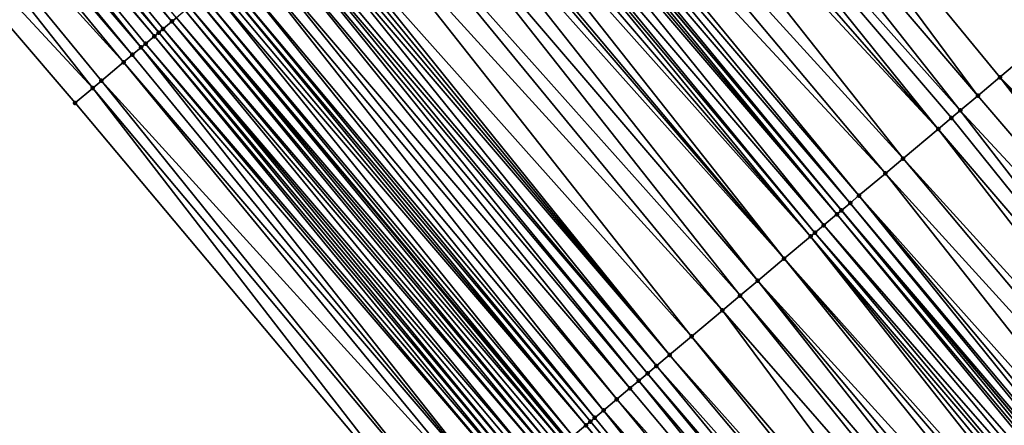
# Model space of a CAD drawing. Header units: feet. Extents: x 2004186 to 2014793, y 836912 to 864902.
# Tile 525 of 974: x 2008946 to 2008981, y 850096 to 850110. Entities that reach past the tile are written whole.
import ezdxf

# ---------------------------------------------------------------- set-up
doc = ezdxf.new("R2010")
doc.units = ezdxf.units.FT
doc.header["$LTSCALE"] = 100
doc.header["$MEASUREMENT"] = 0
for name, color, linetype, lineweight in [('EP_Travel Lane', 5, 'Continuous', 40), ('GPL_Skip Line', 2, 'Continuous', 40), ('Road Shots', 4, 'Continuous', 200), ('Road X-Section', 30, 'Continuous', 13)]:
    doc.layers.add(name, color=color, linetype=linetype, lineweight=lineweight)
doc.layers.add('I-77 SB_MM21-27-Surface-Border', color=7, linetype='Continuous')
doc.layers.add('I-77 SB_MM21-27-Surface-TIN', color=7, linetype='Continuous')

msp = doc.modelspace()

# ---------------------------------------------------------------- linework, layer by layer
at = {"layer": 'EP_Travel Lane'}
msp.add_polyline3d([(2009055.394116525, 849988.2175436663, 426.0955201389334), (2009042.502172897, 850003.5079654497, 426.1328361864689), (2009029.610234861, 850018.7983806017, 426.1765963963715), (2009016.732701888, 850034.1229042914, 426.2270210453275), (2009003.883368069, 850049.4491198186, 426.2751568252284), (2008991.034035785, 850064.7753335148, 426.3241323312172), (2008978.184760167, 850080.101479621, 426.4019151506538), (2008965.335488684, 850095.4276207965, 426.4818734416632), (2008952.486185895, 850110.7537993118, 426.5458036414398), (2008939.636898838, 850126.0799590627, 426.6178290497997), (2008926.787614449, 850141.4061156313, 426.6911892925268), (2008913.926938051, 850156.6868546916, 426.7853692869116), (2008901.035975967, 850171.9780949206, 426.8290963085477), (2008888.145025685, 850187.26932115, 426.8780410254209), (2008875.254159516, 850202.5604476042, 426.9640714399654), (2008862.363224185, 850217.8516560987, 427.0196080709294), (2008849.472338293, 850233.1428059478, 427.0969426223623)], dxfattribs=at)
at = {"layer": 'GPL_Skip Line'}
msp.add_polyline3d([(2009077.895265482, 849981.0102519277, 426.3296685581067), (2009065.008742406, 849996.3052169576, 426.3764487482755), (2009052.122198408, 850011.6002068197, 426.3992057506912), (2009039.235665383, 850026.8951836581, 426.4345751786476), (2009026.353558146, 850042.2046134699, 426.477128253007), (2009013.483429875, 850057.5133065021, 426.5384554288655), (2009000.613270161, 850072.8220369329, 426.5838214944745), (2008987.743123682, 850088.1307516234, 426.6358886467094), (2008974.872983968, 850103.4394582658, 426.6914313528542), (2008962.002895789, 850118.748103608, 426.7731424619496), (2008949.132790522, 850134.0567692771, 426.8462031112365), (2008936.26271348, 850149.3654013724, 426.9336064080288), (2008923.393110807, 850164.6566634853, 427.0131152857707), (2008910.511035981, 850179.955388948, 427.0564485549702), (2008897.629021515, 850195.2540427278, 427.1264199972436), (2008884.746997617, 850210.5527077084, 427.1922301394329), (2008871.865013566, 850225.8513253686, 427.2756201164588)], dxfattribs=at)
at = {"layer": 'I-77 SB_MM21-27-Surface-Border', "color": 3, "linetype": 'ByBlock', "lineweight": -2}
msp.add_polyline3d([(2009054.698256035, 849987.6322359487, 426.0529552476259), (2009040.445848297, 850001.7783267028, 426.0108012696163), (2009027.417886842, 850016.9543355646, 426.0423883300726), (2009013.617809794, 850031.5068246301, 426.0229673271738), (2009000.906048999, 850046.9485710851, 426.0829759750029), (2008987.275385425, 850061.6185548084, 426.085651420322), (2008974.257409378, 850076.8029450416, 426.1701135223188), (2008961.086233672, 850091.8587667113, 426.2200636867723), (2008948.221374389, 850107.1718241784, 426.2969322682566), (2008935.203297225, 850122.3563347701, 426.3300347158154), (2008922.644741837, 850137.926642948, 426.4276170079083), (2008909.942479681, 850153.3329758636, 426.5293351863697), (2008897.51947258, 850169.0180390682, 426.6191178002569), (2008886.0144849, 850185.4759155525, 426.7506446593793), (2008872.520501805, 850200.2593078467, 426.8123515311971), (2008860.250463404, 850216.0732142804, 426.8938683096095), (2008846.603442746, 850230.7278451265, 426.9334760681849)], dxfattribs=at)
at = {"layer": 'I-77 SB_MM21-27-Surface-TIN', "color": 128, "linetype": 'ByBlock', "lineweight": -2}
for points in [[(2008938.572612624, 850125.1861252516, 426.543150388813), (2008938.113139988, 850124.8002691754, 426.5036411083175), (2008951.131183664, 850109.6157984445, 426.453507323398)], [(2008938.878932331, 850125.4433571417, 426.5718381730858), (2008938.572612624, 850125.1861252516, 426.543150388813), (2008951.590662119, 850110.0016475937, 426.4959783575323)], [(2008938.572612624, 850125.1861252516, 426.543150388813), (2008951.28433906, 850109.744419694, 426.4655844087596), (2008951.590662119, 850110.0016475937, 426.4959783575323)], [(2008938.572612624, 850125.1861252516, 426.543150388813), (2008951.131183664, 850109.6157984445, 426.453507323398), (2008951.28433906, 850109.744419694, 426.4655844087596)], [(2008938.878932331, 850125.4433571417, 426.5718381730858), (2008951.590662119, 850110.0016475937, 426.4959783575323), (2008951.743820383, 850110.1302654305, 426.5095140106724)], [(2008969.354763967, 850124.9240028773, 426.9179522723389), (2008967.670242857, 850123.5089450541, 426.8808829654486), (2008981.913379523, 850109.3536230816, 426.8510060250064)], [(2008969.354763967, 850124.9240028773, 426.9179522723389), (2008981.913379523, 850109.3536230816, 426.8510060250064), (2008982.832214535, 850110.125466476, 426.8739281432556)], [(2008937.959989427, 850124.67164217, 426.4940246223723), (2008937.500553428, 850124.2857424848, 426.4731550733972), (2008950.51860177, 850109.1012661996, 426.4253940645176)], [(2008938.113139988, 850124.8002691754, 426.5036411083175), (2008937.959989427, 850124.67164217, 426.4940246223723), (2008950.978034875, 850109.487169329, 426.4447925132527)], [(2008937.959989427, 850124.67164217, 426.4940246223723), (2008950.671749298, 850109.229896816, 426.4334674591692), (2008950.978034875, 850109.487169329, 426.4447925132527)], [(2008937.959989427, 850124.67164217, 426.4940246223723), (2008950.51860177, 850109.1012661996, 426.4253940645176), (2008950.671749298, 850109.229896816, 426.4334674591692)], [(2008938.113139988, 850124.8002691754, 426.5036411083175), (2008950.978034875, 850109.487169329, 426.4447925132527), (2008951.131183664, 850109.6157984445, 426.453507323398)], [(2008937.500553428, 850124.2857424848, 426.4731550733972), (2008937.194248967, 850124.0284924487, 426.4522233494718), (2008950.212295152, 850108.8440187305, 426.4033645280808)], [(2008937.500553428, 850124.2857424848, 426.4731550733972), (2008950.212295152, 850108.8440187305, 426.4033645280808), (2008950.51860177, 850109.1012661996, 426.4253940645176)], [(2008937.194248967, 850124.0284924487, 426.4522233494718), (2008936.428507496, 850123.3853439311, 426.4099075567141), (2008949.906000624, 850108.5867568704, 426.3874860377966)], [(2008937.194248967, 850124.0284924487, 426.4522233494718), (2008949.906000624, 850108.5867568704, 426.3874860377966), (2008950.212295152, 850108.8440187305, 426.4033645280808)], [(2008967.670242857, 850123.5089450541, 426.8808829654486), (2008966.59828702, 850122.6084392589, 426.8634710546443), (2008979.616313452, 850107.4239890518, 426.8046187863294)], [(2008967.670242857, 850123.5089450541, 426.8808829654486), (2008980.381993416, 850108.0672107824, 426.8156414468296), (2008981.913379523, 850109.3536230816, 426.8510060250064)], [(2008967.670242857, 850123.5089450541, 426.8808829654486), (2008979.616313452, 850107.4239890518, 426.8046187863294), (2008980.381993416, 850108.0672107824, 426.8156414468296)], [(2008936.428507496, 850123.3853439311, 426.4099075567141), (2008935.203297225, 850122.3563347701, 426.3300347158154), (2008948.83397357, 850107.6863358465, 426.3338405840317)], [(2008936.428507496, 850123.3853439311, 426.4099075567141), (2008949.14026099, 850107.9436061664, 426.3461031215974), (2008949.906000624, 850108.5867568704, 426.3874860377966)], [(2008936.428507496, 850123.3853439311, 426.4099075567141), (2008948.83397357, 850107.6863358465, 426.3338405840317), (2008949.14026099, 850107.9436061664, 426.3461031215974)], [(2008966.59828702, 850122.6084392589, 426.8634710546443), (2008965.679454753, 850121.8365925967, 426.8419437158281), (2008979.00376296, 850106.9094194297, 426.7924828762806)], [(2008966.59828702, 850122.6084392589, 426.8634710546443), (2008979.00376296, 850106.9094194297, 426.7924828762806), (2008979.616313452, 850107.4239890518, 426.8046187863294)], [(2008935.203297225, 850122.3563347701, 426.3300347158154), (2008948.221374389, 850107.1718241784, 426.2969322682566), (2008948.83397357, 850107.6863358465, 426.3338405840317)], [(2008965.679454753, 850121.8365925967, 426.8419437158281), (2008965.066904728, 850121.3220224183, 426.8300442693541), (2008978.238063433, 850106.2662209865, 426.7715066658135)], [(2008965.679454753, 850121.8365925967, 426.8419437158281), (2008978.697481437, 850106.65214209, 426.7832215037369), (2008979.00376296, 850106.9094194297, 426.7924828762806)], [(2008965.679454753, 850121.8365925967, 426.8419437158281), (2008978.238063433, 850106.2662209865, 426.7715066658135), (2008978.697481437, 850106.65214209, 426.7832215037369)], [(2008965.066904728, 850121.3220224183, 426.8300442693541), (2008964.607490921, 850120.9360963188, 426.8204638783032), (2008978.238063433, 850106.2662209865, 426.7715066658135)], [(2008964.607490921, 850120.9360963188, 426.8204638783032), (2008963.535530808, 850120.0355956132, 426.800876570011), (2008977.012957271, 850105.2370879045, 426.7446009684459)], [(2008964.607490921, 850120.9360963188, 426.8204638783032), (2008977.012957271, 850105.2370879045, 426.7446009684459), (2008978.238063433, 850106.2662209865, 426.7715066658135)], [(2008963.535530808, 850120.0355956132, 426.800876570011), (2008962.769859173, 850119.3923639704, 426.7940890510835), (2008976.400413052, 850104.7225108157, 426.7356565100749)], [(2008963.535530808, 850120.0355956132, 426.800876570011), (2008976.400413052, 850104.7225108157, 426.7356565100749), (2008977.012957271, 850105.2370879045, 426.7446009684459)], [(2008962.769859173, 850119.3923639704, 426.7940890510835), (2008962.463586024, 850119.1350766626, 426.7890875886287), (2008975.481587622, 850103.9506560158, 426.717609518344)], [(2008962.769859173, 850119.3923639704, 426.7940890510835), (2008975.481587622, 850103.9506560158, 426.717609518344), (2008976.400413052, 850104.7225108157, 426.7356565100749)], [(2008962.463586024, 850119.1350766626, 426.7890875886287), (2008962.157297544, 850118.8778076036, 426.7762862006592), (2008975.175303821, 850103.6933813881, 426.7071889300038)], [(2008962.463586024, 850119.1350766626, 426.7890875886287), (2008975.175303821, 850103.6933813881, 426.7071889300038), (2008975.481587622, 850103.9506560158, 426.717609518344)], [(2008961.851021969, 850118.6205231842, 426.7700501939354), (2008974.715865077, 850103.3074849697, 426.6849229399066), (2008962.002895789, 850118.748103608, 426.7731424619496)], [(2008962.157297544, 850118.8778076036, 426.7762862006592), (2008962.002895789, 850118.748103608, 426.7731424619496), (2008974.872983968, 850103.4394582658, 426.6914313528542)], [(2008974.869009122, 850103.4361197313, 426.6912241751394), (2008974.872983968, 850103.4394582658, 426.6914313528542), (2008962.002895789, 850118.748103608, 426.7731424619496)], [(2008974.869009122, 850103.4361197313, 426.6912241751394), (2008962.002895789, 850118.748103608, 426.7731424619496), (2008974.715865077, 850103.3074849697, 426.6849229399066)], [(2008962.157297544, 850118.8778076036, 426.7762862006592), (2008974.872983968, 850103.4394582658, 426.6914313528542), (2008975.175303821, 850103.6933813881, 426.7071889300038)], [(2008961.697898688, 850118.4918637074, 426.7743125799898), (2008961.238512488, 850118.1059047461, 426.7787781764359), (2008974.256472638, 850102.9215334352, 426.6862151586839)], [(2008961.851021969, 850118.6205231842, 426.7700501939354), (2008961.697898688, 850118.4918637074, 426.7743125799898), (2008974.715865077, 850103.3074849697, 426.6849229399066)], [(2008961.697898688, 850118.4918637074, 426.7743125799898), (2008974.256472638, 850102.9215334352, 426.6862151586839), (2008974.715865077, 850103.3074849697, 426.6849229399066)], [(2008961.085373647, 850117.9772637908, 426.7751240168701), (2008960.77908172, 850117.719998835, 426.7605687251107), (2008973.797086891, 850102.5355739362, 426.6909116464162)], [(2008961.238512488, 850118.1059047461, 426.7787781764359), (2008961.085373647, 850117.9772637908, 426.7751240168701), (2008973.950219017, 850102.6642228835, 426.6911494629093)], [(2008961.085373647, 850117.9772637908, 426.7751240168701), (2008973.797086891, 850102.5355739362, 426.6909116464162), (2008973.950219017, 850102.6642228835, 426.6911494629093)], [(2008961.238512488, 850118.1059047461, 426.7787781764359), (2008973.950219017, 850102.6642228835, 426.6911494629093), (2008974.256472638, 850102.9215334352, 426.6862151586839)], [(2008960.77908172, 850117.719998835, 426.7605687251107), (2008960.472793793, 850117.4627291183, 426.7480483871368), (2008973.797086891, 850102.5355739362, 426.6909116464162)], [(2008960.472793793, 850117.4627291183, 426.7480483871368), (2008960.013373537, 850117.0768106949, 426.7351870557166), (2008972.878264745, 850101.7637152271, 426.6745354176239)], [(2008960.472793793, 850117.4627291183, 426.7480483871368), (2008972.878264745, 850101.7637152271, 426.6745354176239), (2008973.797086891, 850102.5355739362, 426.6909116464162)], [(2008959.860238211, 850116.9481655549, 426.7333215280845), (2008959.5539614, 850116.6908826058, 426.7264570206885), (2008972.878264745, 850101.7637152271, 426.6745354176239)], [(2008960.013373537, 850117.0768106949, 426.7351870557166), (2008959.860238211, 850116.9481655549, 426.7333215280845), (2008972.878264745, 850101.7637152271, 426.6745354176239)], [(2008959.5539614, 850116.6908826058, 426.7264570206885), (2008958.941397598, 850116.1763288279, 426.7075475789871), (2008971.959423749, 850100.9918789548, 426.6485691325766)], [(2008959.5539614, 850116.6908826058, 426.7264570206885), (2008971.959423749, 850100.9918789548, 426.6485691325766), (2008972.878264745, 850101.7637152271, 426.6745354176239)], [(2008958.941397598, 850116.1763288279, 426.7075475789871), (2008958.022558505, 850115.4044902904, 426.6825475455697), (2008971.346854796, 850100.4773313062, 426.6270411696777)], [(2008958.941397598, 850116.1763288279, 426.7075475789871), (2008971.346854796, 850100.4773313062, 426.6270411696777), (2008971.959423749, 850100.9918789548, 426.6485691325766)], [(2008958.022558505, 850115.4044902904, 426.6825475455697), (2008957.256868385, 850114.7612806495, 426.666355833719), (2008970.734294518, 850099.9627733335, 426.609926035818)], [(2008958.022558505, 850115.4044902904, 426.6825475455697), (2008970.734294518, 850099.9627733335, 426.609926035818), (2008971.346854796, 850100.4773313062, 426.6270411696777)], [(2008957.256868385, 850114.7612806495, 426.666355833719), (2008956.33803288, 850113.9894378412, 426.643181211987), (2008969.662332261, 850099.0622751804, 426.5892500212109)], [(2008957.256868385, 850114.7612806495, 426.666355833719), (2008969.662332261, 850099.0622751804, 426.5892500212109), (2008970.734294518, 850099.9627733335, 426.609926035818)], [(2008956.184889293, 850113.8608025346, 426.637112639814), (2008956.031751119, 850113.7321607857, 426.6337976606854), (2008968.896636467, 850098.4190722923, 426.5701736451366)], [(2008956.33803288, 850113.9894378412, 426.643181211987), (2008956.184889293, 850113.8608025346, 426.637112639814), (2008968.896636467, 850098.4190722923, 426.5701736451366)], [(2008956.33803288, 850113.9894378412, 426.643181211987), (2008968.896636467, 850098.4190722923, 426.5701736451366), (2008969.662332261, 850099.0622751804, 426.5892500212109)], [(2008955.87860706, 850113.6035260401, 426.6274892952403), (2008955.57232532, 850113.3462489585, 426.6181169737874), (2008968.437210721, 850098.0331604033, 426.5545203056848)], [(2008956.031751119, 850113.7321607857, 426.6337976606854), (2008955.87860706, 850113.6035260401, 426.6274892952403), (2008968.896636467, 850098.4190722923, 426.5701736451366)], [(2008955.87860706, 850113.6035260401, 426.6274892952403), (2008968.437210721, 850098.0331604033, 426.5545203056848), (2008968.896636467, 850098.4190722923, 426.5701736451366)], [(2008955.419187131, 850113.2176072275, 426.6147943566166), (2008955.266043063, 850113.0889724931, 426.6084811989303), (2008968.130933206, 850097.7758782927, 426.5472981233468)], [(2008955.57232532, 850113.3462489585, 426.6181169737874), (2008955.419187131, 850113.2176072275, 426.6147943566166), (2008968.437210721, 850098.0331604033, 426.5545203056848)], [(2008955.419187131, 850113.2176072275, 426.6147943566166), (2008968.130933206, 850097.7758782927, 426.5472981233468), (2008968.437210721, 850098.0331604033, 426.5545203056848)], [(2008954.959765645, 850112.8316902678, 426.601307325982), (2008954.500348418, 850112.4457682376, 426.5899875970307), (2008967.518382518, 850097.2613089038, 426.5350625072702)], [(2008955.266043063, 850113.0889724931, 426.6084811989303), (2008954.959765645, 850112.8316902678, 426.601307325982), (2008967.824661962, 850097.518588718, 426.5432662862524)], [(2008954.959765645, 850112.8316902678, 426.601307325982), (2008967.518382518, 850097.2613089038, 426.5350625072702), (2008967.824661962, 850097.518588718, 426.5432662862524)], [(2008955.266043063, 850113.0889724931, 426.6084811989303), (2008967.824661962, 850097.518588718, 426.5432662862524), (2008968.130933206, 850097.7758782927, 426.5472981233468)], [(2008954.194075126, 850112.1884811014, 426.5849129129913), (2008953.734677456, 850111.8025357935, 426.5835425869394), (2008966.599547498, 850096.4894655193, 426.5121362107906)], [(2008954.500348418, 850112.4457682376, 426.5899875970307), (2008954.194075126, 850112.1884811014, 426.5849129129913), (2008967.058958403, 850096.8753950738, 426.5202388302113)], [(2008954.194075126, 850112.1884811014, 426.5849129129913), (2008966.599547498, 850096.4894655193, 426.5121362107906), (2008967.058958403, 850096.8753950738, 426.5202388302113)], [(2008954.500348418, 850112.4457682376, 426.5899875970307), (2008967.058958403, 850096.8753950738, 426.5202388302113), (2008967.518382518, 850097.2613089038, 426.5350625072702)], [(2008953.734677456, 850111.8025357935, 426.5835425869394), (2008953.428408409, 850111.5452436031, 426.5806281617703), (2008966.293278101, 850096.2321737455, 426.5090442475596)], [(2008953.734677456, 850111.8025357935, 426.5835425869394), (2008966.293278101, 850096.2321737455, 426.5090442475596), (2008966.599547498, 850096.4894655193, 426.5121362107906)], [(2008953.428408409, 850111.5452436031, 426.5806281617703), (2008953.275265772, 850111.4166071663, 426.5750426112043), (2008966.140138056, 850096.1035342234, 426.5047778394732)], [(2008953.428408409, 850111.5452436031, 426.5806281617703), (2008966.140138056, 850096.1035342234, 426.5047778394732), (2008966.293278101, 850096.2321737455, 426.5090442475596)], [(2008952.968979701, 850111.1593352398, 426.5634668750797), (2008952.662692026, 850110.9020652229, 426.5510747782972), (2008965.527567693, 850095.5889882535, 426.4825323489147)], [(2008953.122116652, 850111.2879784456, 426.5661590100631), (2008952.968979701, 850111.1593352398, 426.5634668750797), (2008965.986989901, 850095.9749043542, 426.4963855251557)], [(2008952.968979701, 850111.1593352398, 426.5634668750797), (2008965.527567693, 850095.5889882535, 426.4825323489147), (2008965.986989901, 850095.9749043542, 426.4963855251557)], [(2008953.275265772, 850111.4166071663, 426.5750426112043), (2008953.122116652, 850111.2879784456, 426.5661590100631), (2008965.986989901, 850095.9749043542, 426.4963855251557)], [(2008953.275265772, 850111.4166071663, 426.5750426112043), (2008965.986989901, 850095.9749043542, 426.4963855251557), (2008966.140138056, 850096.1035342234, 426.5047778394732)], [(2008952.662692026, 850110.9020652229, 426.5510747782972), (2008952.486185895, 850110.7537993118, 426.5458036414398), (2008965.374434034, 850095.4603411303, 426.4815148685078)], [(2008952.662692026, 850110.9020652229, 426.5510747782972), (2008965.374434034, 850095.4603411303, 426.4815148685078), (2008965.527567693, 850095.5889882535, 426.4825323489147)], [(2008952.203270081, 850110.5161488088, 426.5373547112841), (2008952.050121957, 850110.3875189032, 426.5289774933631), (2008964.915027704, 850095.0744061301, 426.475739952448)], [(2008952.203270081, 850110.5161488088, 426.5373547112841), (2008965.221305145, 850095.3316883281, 426.4829247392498), (2008952.486185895, 850110.7537993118, 426.5458036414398)], [(2008952.203270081, 850110.5161488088, 426.5373547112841), (2008965.068168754, 850095.2030444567, 426.4805173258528), (2008965.221305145, 850095.3316883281, 426.4829247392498)], [(2008952.203270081, 850110.5161488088, 426.5373547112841), (2008964.915027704, 850095.0744061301, 426.475739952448), (2008965.068168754, 850095.2030444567, 426.4805173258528)], [(2008965.221305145, 850095.3316883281, 426.4829247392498), (2008965.335488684, 850095.4276207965, 426.4818734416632), (2008952.486185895, 850110.7537993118, 426.5458036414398)], [(2008965.374434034, 850095.4603411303, 426.4815148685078), (2008952.486185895, 850110.7537993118, 426.5458036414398), (2008965.335488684, 850095.4276207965, 426.4818734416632)], [(2008951.743820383, 850110.1302654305, 426.5095140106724), (2008951.590662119, 850110.0016475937, 426.4959783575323), (2008964.608710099, 850094.8171717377, 426.4481215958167)], [(2008952.050121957, 850110.3875189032, 426.5289774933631), (2008951.743820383, 850110.1302654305, 426.5095140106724), (2008964.761874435, 850094.9457823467, 426.4647463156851)], [(2008951.743820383, 850110.1302654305, 426.5095140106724), (2008964.608710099, 850094.8171717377, 426.4481215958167), (2008964.761874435, 850094.9457823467, 426.4647463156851)], [(2008952.050121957, 850110.3875189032, 426.5289774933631), (2008964.761874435, 850094.9457823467, 426.4647463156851), (2008964.915027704, 850095.0744061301, 426.475739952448)], [(2008951.590662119, 850110.0016475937, 426.4959783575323), (2008951.28433906, 850109.744419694, 426.4655844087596), (2008964.302374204, 850094.5599591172, 426.4111975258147)], [(2008951.590662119, 850110.0016475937, 426.4959783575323), (2008964.302374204, 850094.5599591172, 426.4111975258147), (2008964.608710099, 850094.8171717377, 426.4481215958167)], [(2008950.978034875, 850109.487169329, 426.4447925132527), (2008950.671749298, 850109.229896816, 426.4334674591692), (2008963.689784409, 850094.0454362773, 426.3790656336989)], [(2008951.131183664, 850109.6157984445, 426.453507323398), (2008950.978034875, 850109.487169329, 426.4447925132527), (2008963.842919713, 850094.1740814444, 426.3809192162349)], [(2008950.978034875, 850109.487169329, 426.4447925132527), (2008963.689784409, 850094.0454362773, 426.3790656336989), (2008963.842919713, 850094.1740814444, 426.3809192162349)], [(2008951.28433906, 850109.744419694, 426.4655844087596), (2008951.131183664, 850109.6157984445, 426.453507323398), (2008963.996059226, 850094.3027215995, 426.3849151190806)], [(2008951.131183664, 850109.6157984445, 426.453507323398), (2008963.842919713, 850094.1740814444, 426.3809192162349), (2008963.996059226, 850094.3027215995, 426.3849151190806)], [(2008951.28433906, 850109.744419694, 426.4655844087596), (2008964.149211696, 850094.4313463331, 426.3955025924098), (2008964.302374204, 850094.5599591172, 426.4111975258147)], [(2008951.28433906, 850109.744419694, 426.4655844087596), (2008963.996059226, 850094.3027215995, 426.3849151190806), (2008964.149211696, 850094.4313463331, 426.3955025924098)], [(2008950.51860177, 850109.1012661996, 426.4253940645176), (2008950.212295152, 850108.8440187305, 426.4033645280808), (2008962.924025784, 850093.4023081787, 426.3280221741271)], [(2008950.671749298, 850109.229896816, 426.4334674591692), (2008950.51860177, 850109.1012661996, 426.4253940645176), (2008963.53663628, 850093.9168063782, 426.3706860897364)], [(2008950.51860177, 850109.1012661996, 426.4253940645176), (2008962.924025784, 850093.4023081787, 426.3280221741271), (2008963.53663628, 850093.9168063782, 426.3706860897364)], [(2008950.671749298, 850109.229896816, 426.4334674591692), (2008963.53663628, 850093.9168063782, 426.3706860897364), (2008963.689784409, 850094.0454362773, 426.3790656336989)], [(2008981.913379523, 850109.3536230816, 426.8510060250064), (2008980.381993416, 850108.0672107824, 426.8156414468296), (2008994.471991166, 850093.7832479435, 426.78205904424)], [(2008950.212295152, 850108.8440187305, 426.4033645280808), (2008949.906000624, 850108.5867568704, 426.3874860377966), (2008962.924025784, 850093.4023081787, 426.3280221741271)], [(2008949.906000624, 850108.5867568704, 426.3874860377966), (2008949.14026099, 850107.9436061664, 426.3461031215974), (2008962.61772934, 850093.1450485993, 426.3111695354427)], [(2008949.906000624, 850108.5867568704, 426.3874860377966), (2008962.61772934, 850093.1450485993, 426.3111695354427), (2008962.924025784, 850093.4023081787, 426.3280221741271)], [(2008980.381993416, 850108.0672107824, 426.8156414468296), (2008979.616313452, 850107.4239890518, 426.8046187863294), (2008992.634334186, 850092.2395456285, 426.7428471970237)], [(2008980.381993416, 850108.0672107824, 426.8156414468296), (2008993.400020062, 850092.8827603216, 426.756879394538), (2008994.471991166, 850093.7832479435, 426.78205904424)], [(2008980.381993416, 850108.0672107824, 426.8156414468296), (2008992.634334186, 850092.2395456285, 426.7428471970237), (2008993.400020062, 850092.8827603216, 426.756879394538)], [(2008949.14026099, 850107.9436061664, 426.3461031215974), (2008948.83397357, 850107.6863358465, 426.3338405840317), (2008961.698838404, 850092.3732717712, 426.2597951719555)], [(2008949.14026099, 850107.9436061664, 426.3461031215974), (2008961.698838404, 850092.3732717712, 426.2597951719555), (2008962.61772934, 850093.1450485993, 426.3111695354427)], [(2008948.83397357, 850107.6863358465, 426.3338405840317), (2008948.221374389, 850107.1718241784, 426.2969322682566), (2008961.086233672, 850091.8587667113, 426.2200636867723)], [(2008948.83397357, 850107.6863358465, 426.3338405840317), (2008961.086233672, 850091.8587667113, 426.2200636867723), (2008961.698838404, 850092.3732717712, 426.2597951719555)], [(2008979.616313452, 850107.4239890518, 426.8046187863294), (2008979.00376296, 850106.9094194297, 426.7924828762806), (2008992.634334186, 850092.2395456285, 426.7428471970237)], [(2008979.00376296, 850106.9094194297, 426.7924828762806), (2008978.697481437, 850106.65214209, 426.7832215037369), (2008991.256085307, 850091.0817762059, 426.7103122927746)], [(2008979.00376296, 850106.9094194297, 426.7924828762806), (2008991.256085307, 850091.0817762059, 426.7103122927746), (2008992.634334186, 850092.2395456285, 426.7428471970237)], [(2008978.697481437, 850106.65214209, 426.7832215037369), (2008978.238063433, 850106.2662209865, 426.7715066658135), (2008991.256085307, 850091.0817762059, 426.7103122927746)], [(2008978.238063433, 850106.2662209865, 426.7715066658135), (2008977.012957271, 850105.2370879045, 426.7446009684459), (2008990.490392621, 850090.4385696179, 426.6928155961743)], [(2008978.238063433, 850106.2662209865, 426.7715066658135), (2008990.490392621, 850090.4385696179, 426.6928155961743), (2008991.256085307, 850091.0817762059, 426.7103122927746)], [(2008977.012957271, 850105.2370879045, 426.7446009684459), (2008976.400413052, 850104.7225108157, 426.7356565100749), (2008989.877840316, 850089.9240021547, 426.6797556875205)], [(2008977.012957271, 850105.2370879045, 426.7446009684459), (2008989.877840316, 850089.9240021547, 426.6797556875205), (2008990.490392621, 850090.4385696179, 426.6928155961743)], [(2008976.400413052, 850104.7225108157, 426.7356565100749), (2008975.481587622, 850103.9506560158, 426.717609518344), (2008988.805891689, 850089.0234877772, 426.66601209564)], [(2008976.400413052, 850104.7225108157, 426.7356565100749), (2008988.805891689, 850089.0234877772, 426.66601209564), (2008989.877840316, 850089.9240021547, 426.6797556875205)], [(2008975.481587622, 850103.9506560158, 426.717609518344), (2008975.175303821, 850103.6933813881, 426.7071889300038), (2008988.040187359, 850088.3802950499, 426.6425910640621)], [(2008975.481587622, 850103.9506560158, 426.717609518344), (2008988.34647578, 850088.6375641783, 426.6553628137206), (2008988.805891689, 850089.0234877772, 426.66601209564)], [(2008975.481587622, 850103.9506560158, 426.717609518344), (2008988.040187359, 850088.3802950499, 426.6425910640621), (2008988.34647578, 850088.6375641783, 426.6553628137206)], [(2008975.175303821, 850103.6933813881, 426.7071889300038), (2008974.872983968, 850103.4394582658, 426.6914313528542), (2008987.887050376, 850088.2516518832, 426.6398820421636)], [(2008975.175303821, 850103.6933813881, 426.7071889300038), (2008987.887050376, 850088.2516518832, 426.6398820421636), (2008988.040187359, 850088.3802950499, 426.6425910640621)], [(2008974.715865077, 850103.3074849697, 426.6849229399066), (2008974.256472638, 850102.9215334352, 426.6862151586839), (2008987.427642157, 850087.8657191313, 426.6331450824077)], [(2008974.869009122, 850103.4361197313, 426.6912241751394), (2008974.715865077, 850103.3074849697, 426.6849229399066), (2008987.580770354, 850087.9943727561, 426.6313839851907)], [(2008974.715865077, 850103.3074849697, 426.6849229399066), (2008987.427642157, 850087.8657191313, 426.6331450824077), (2008987.580770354, 850087.9943727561, 426.6313839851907)], [(2008974.869009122, 850103.4361197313, 426.6912241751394), (2008987.743123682, 850088.1307516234, 426.6358886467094), (2008974.872983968, 850103.4394582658, 426.6914313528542)], [(2008974.869009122, 850103.4361197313, 426.6912241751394), (2008987.580770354, 850087.9943727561, 426.6313839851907), (2008987.743123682, 850088.1307516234, 426.6358886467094)], [(2008987.887050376, 850088.2516518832, 426.6398820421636), (2008974.872983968, 850103.4394582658, 426.6914313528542), (2008987.743123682, 850088.1307516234, 426.6358886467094)], [(2008974.256472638, 850102.9215334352, 426.6862151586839), (2008973.950219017, 850102.6642228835, 426.6911494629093), (2008987.121369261, 850087.6084315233, 426.6282720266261)], [(2008974.256472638, 850102.9215334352, 426.6862151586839), (2008987.121369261, 850087.6084315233, 426.6282720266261), (2008987.427642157, 850087.8657191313, 426.6331450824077)], [(2008973.950219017, 850102.6642228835, 426.6911494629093), (2008973.797086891, 850102.5355739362, 426.6909116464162), (2008986.815104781, 850087.3511338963, 426.6276812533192)], [(2008973.950219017, 850102.6642228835, 426.6911494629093), (2008986.815104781, 850087.3511338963, 426.6276812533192), (2008987.121369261, 850087.6084315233, 426.6282720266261)], [(2008973.797086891, 850102.5355739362, 426.6909116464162), (2008972.878264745, 850101.7637152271, 426.6745354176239), (2008986.202544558, 850086.8365758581, 426.6105927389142)], [(2008973.797086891, 850102.5355739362, 426.6909116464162), (2008986.508830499, 850087.0938479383, 426.6221028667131), (2008986.815104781, 850087.3511338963, 426.6276812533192)], [(2008973.797086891, 850102.5355739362, 426.6909116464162), (2008986.202544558, 850086.8365758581, 426.6105927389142), (2008986.508830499, 850087.0938479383, 426.6221028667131)], [(2008972.878264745, 850101.7637152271, 426.6745354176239), (2008971.959423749, 850100.9918789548, 426.6485691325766), (2008985.436848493, 850086.1933732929, 426.5913766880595)], [(2008972.878264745, 850101.7637152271, 426.6745354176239), (2008985.896260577, 850086.5793014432, 426.6000805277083), (2008986.202544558, 850086.8365758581, 426.6105927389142)], [(2008972.878264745, 850101.7637152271, 426.6745354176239), (2008985.436848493, 850086.1933732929, 426.5913766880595), (2008985.896260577, 850086.5793014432, 426.6000805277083)], [(2008971.959423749, 850100.9918789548, 426.6485691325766), (2008971.346854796, 850100.4773313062, 426.6270411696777), (2008984.364860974, 850085.2929052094, 426.5578459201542)], [(2008971.959423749, 850100.9918789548, 426.6485691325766), (2008984.824291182, 850085.6788117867, 426.5757705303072), (2008985.436848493, 850086.1933732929, 426.5913766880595)], [(2008971.959423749, 850100.9918789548, 426.6485691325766), (2008984.364860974, 850085.2929052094, 426.5578459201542), (2008984.824291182, 850085.6788117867, 426.5757705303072)], [(2008971.346854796, 850100.4773313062, 426.6270411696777), (2008970.734294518, 850099.9627733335, 426.609926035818), (2008983.90543741, 850084.9069907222, 426.5433020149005)], [(2008971.346854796, 850100.4773313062, 426.6270411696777), (2008983.90543741, 850084.9069907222, 426.5433020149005), (2008984.364860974, 850085.2929052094, 426.5578459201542)], [(2008970.734294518, 850099.9627733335, 426.609926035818), (2008969.662332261, 850099.0622751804, 426.5892500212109), (2008982.680334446, 850083.8778538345, 426.5180203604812)], [(2008970.734294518, 850099.9627733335, 426.609926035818), (2008982.680334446, 850083.8778538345, 426.5180203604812), (2008983.90543741, 850084.9069907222, 426.5433020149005)], [(2008969.662332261, 850099.0622751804, 426.5892500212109), (2008968.896636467, 850098.4190722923, 426.5701736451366), (2008982.220917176, 850083.4919318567, 426.5066782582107)], [(2008969.662332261, 850099.0622751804, 426.5892500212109), (2008982.220917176, 850083.4919318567, 426.5066782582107), (2008982.680334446, 850083.8778538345, 426.5180203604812)], [(2008968.896636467, 850098.4190722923, 426.5701736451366), (2008968.437210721, 850098.0331604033, 426.5545203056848), (2008981.761486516, 850083.1060258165, 426.4885239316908)], [(2008968.896636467, 850098.4190722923, 426.5701736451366), (2008981.761486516, 850083.1060258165, 426.4885239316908), (2008982.220917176, 850083.4919318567, 426.5066782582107)], [(2008968.130933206, 850097.7758782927, 426.5472981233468), (2008967.824661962, 850097.518588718, 426.5432662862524), (2008980.842638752, 850082.3341976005, 426.459112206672)], [(2008968.437210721, 850098.0331604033, 426.5545203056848), (2008968.130933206, 850097.7758782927, 426.5472981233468), (2008981.148921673, 850082.5914732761, 426.4690855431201)], [(2008968.130933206, 850097.7758782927, 426.5472981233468), (2008980.842638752, 850082.3341976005, 426.459112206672), (2008981.148921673, 850082.5914732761, 426.4690855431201)], [(2008968.437210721, 850098.0331604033, 426.5545203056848), (2008981.148921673, 850082.5914732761, 426.4690855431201), (2008981.761486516, 850083.1060258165, 426.4885239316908)], [(2008967.824661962, 850097.518588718, 426.5432662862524), (2008967.518382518, 850097.2613089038, 426.5350625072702), (2008980.383218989, 850081.9482785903, 426.4465016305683)], [(2008967.824661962, 850097.518588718, 426.5432662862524), (2008980.383218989, 850081.9482785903, 426.4465016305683), (2008980.842638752, 850082.3341976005, 426.459112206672)], [(2008967.518382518, 850097.2613089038, 426.5350625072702), (2008967.058958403, 850096.8753950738, 426.5202388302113), (2008980.383218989, 850081.9482785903, 426.4465016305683)], [(2008967.058958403, 850096.8753950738, 426.5202388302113), (2008966.599547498, 850096.4894655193, 426.5121362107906), (2008979.770668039, 850081.4337095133, 426.4341315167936)], [(2008967.058958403, 850096.8753950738, 426.5202388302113), (2008979.770668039, 850081.4337095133, 426.4341315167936), (2008980.383218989, 850081.9482785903, 426.4465016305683)], [(2008966.599547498, 850096.4894655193, 426.5121362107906), (2008966.293278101, 850096.2321737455, 426.5090442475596), (2008979.004981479, 850080.7904956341, 426.4197513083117)], [(2008966.599547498, 850096.4894655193, 426.5121362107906), (2008979.004981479, 850080.7904956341, 426.4197513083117), (2008979.770668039, 850081.4337095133, 426.4341315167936)], [(2008966.140138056, 850096.1035342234, 426.5047778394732), (2008965.986989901, 850095.9749043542, 426.4963855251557), (2008978.851835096, 850080.6618636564, 426.4122598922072)], [(2008966.293278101, 850096.2321737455, 426.5090442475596), (2008966.140138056, 850096.1035342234, 426.5047778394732), (2008979.004981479, 850080.7904956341, 426.4197513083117)], [(2008966.140138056, 850096.1035342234, 426.5047778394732), (2008978.851835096, 850080.6618636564, 426.4122598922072), (2008979.004981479, 850080.7904956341, 426.4197513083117)], [(2008965.986989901, 850095.9749043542, 426.4963855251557), (2008965.527567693, 850095.5889882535, 426.4825323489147), (2008978.545551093, 850080.4045892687, 426.4017360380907)], [(2008965.986989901, 850095.9749043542, 426.4963855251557), (2008978.545551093, 850080.4045892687, 426.4017360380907), (2008978.851835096, 850080.6618636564, 426.4122598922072)]]:
    msp.add_3dface(points, dxfattribs=at)
at = {"layer": 'Road Shots', "lineweight": 100}
for p in [(2008951.590662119, 850110.0016475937, 426.4959783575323), (2008950.978034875, 850109.487169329, 426.4447925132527), (2008951.131183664, 850109.6157984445, 426.453507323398), (2008951.28433906, 850109.744419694, 426.4655844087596), (2008950.51860177, 850109.1012661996, 426.4253940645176), (2008950.671749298, 850109.229896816, 426.4334674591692), (2008950.212295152, 850108.8440187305, 426.4033645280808), (2008949.906000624, 850108.5867568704, 426.3874860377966), (2008980.381993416, 850108.0672107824, 426.8156414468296), (2008949.14026099, 850107.9436061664, 426.3461031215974), (2008948.83397357, 850107.6863358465, 426.3338405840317), (2008979.616313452, 850107.4239890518, 426.8046187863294), (2008948.221374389, 850107.1718241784, 426.2969322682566), (2008979.00376296, 850106.9094194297, 426.7924828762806), (2008978.697481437, 850106.65214209, 426.7832215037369), (2008978.238063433, 850106.2662209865, 426.7715066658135), (2008977.012957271, 850105.2370879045, 426.7446009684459), (2008976.400413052, 850104.7225108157, 426.7356565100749), (2008975.481587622, 850103.9506560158, 426.717609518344), (2008975.175303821, 850103.6933813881, 426.7071889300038), (2008974.715865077, 850103.3074849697, 426.6849229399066), (2008974.869009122, 850103.4361197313, 426.6912241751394), (2008974.256472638, 850102.9215334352, 426.6862151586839), (2008973.950219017, 850102.6642228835, 426.6911494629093), (2008973.797086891, 850102.5355739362, 426.6909116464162), (2008972.878264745, 850101.7637152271, 426.6745354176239), (2008971.959423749, 850100.9918789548, 426.6485691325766), (2008971.346854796, 850100.4773313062, 426.6270411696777), (2008970.734294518, 850099.9627733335, 426.609926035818), (2008969.662332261, 850099.0622751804, 426.5892500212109), (2008968.896636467, 850098.4190722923, 426.5701736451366), (2008968.130933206, 850097.7758782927, 426.5472981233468), (2008968.437210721, 850098.0331604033, 426.5545203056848), (2008967.824661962, 850097.518588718, 426.5432662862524), (2008967.518382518, 850097.2613089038, 426.5350625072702), (2008967.058958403, 850096.8753950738, 426.5202388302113), (2008966.599547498, 850096.4894655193, 426.5121362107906), (2008966.140138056, 850096.1035342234, 426.5047778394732), (2008966.293278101, 850096.2321737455, 426.5090442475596), (2008965.986989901, 850095.9749043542, 426.4963855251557)]:
    msp.add_point(p, dxfattribs=at)
at = {"layer": 'Road X-Section', "extrusion": (-0.6432445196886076, 0.7656547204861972, 0.003055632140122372), "elevation": -641355.0621042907, "flags": 128}
msp.add_lwpolyline([(-2084997.202046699, 2386.053212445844), (-2084998.002046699, 2386.090120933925), (-2084998.402046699, 2386.102383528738), (-2084999.402046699, 2386.143766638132), (-2084999.802046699, 2386.159645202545), (-2085000.202046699, 2386.181674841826), (-2085000.4020467, 2386.189748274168), (-2085000.802046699, 2386.201073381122), (-2085001.002046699, 2386.209788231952), (-2085001.202046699, 2386.221865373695), (-2085001.602046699, 2386.252259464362), (-2085001.802046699, 2386.265795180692), (-2085002.202046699, 2386.285258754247), (-2085002.4020467, 2386.293636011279), (-2085003.002046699, 2386.307356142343), (-2085003.4020467, 2386.319748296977), (-2085003.602046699, 2386.322440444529), (-2085003.802046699, 2386.331324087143), (-2085004.002046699, 2386.336909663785), (-2085004.402046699, 2386.339824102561), (-2085005.0020467, 2386.341194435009), (-2085005.402046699, 2386.34626914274), (-2085006.0020467, 2386.357588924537), (-2085006.402046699, 2386.364762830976), (-2085006.6020467, 2386.371076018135), (-2085006.802046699, 2386.374398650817), (-2085007.202046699, 2386.383771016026), (-2085007.4020467, 2386.390079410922), (-2085007.602046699, 2386.393394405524), (-2085007.802046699, 2386.399463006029), (-2085009.0020467, 2386.422637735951), (-2085010.002046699, 2386.438829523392), (-2085011.2020467, 2386.463829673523), (-2085012.002046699, 2386.482739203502), (-2085012.402046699, 2386.489603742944), (-2085012.6020467, 2386.491469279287), (-2085013.202046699, 2386.504330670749), (-2085013.602046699, 2386.516851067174), (-2085014.002046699, 2386.531406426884), (-2085014.202046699, 2386.535060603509), (-2085014.802046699, 2386.530594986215), (-2085015.002046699, 2386.526332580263), (-2085015.402046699, 2386.532568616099), (-2085015.802046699, 2386.545370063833), (-2085016.2020467, 2386.550371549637), (-2085017.202046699, 2386.557159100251), (-2085018.6020467, 2386.576746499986), (-2085019.202046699, 2386.586326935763), (-2085020.002046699, 2386.598226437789), (-2085021.202046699, 2386.619753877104), (-2085022.6020467, 2386.637165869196), (-2085024.802046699, 2386.674235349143), (-2085026.202046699, 2386.697115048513), (-2085026.602046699, 2386.700614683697), (-2085027.002046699, 2386.69493209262), (-2085027.402046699, 2386.69450943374), (-2085027.602046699, 2386.690828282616), (-2085027.802046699, 2386.690802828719), (-2085028.6020467, 2386.680219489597), (-2085029.802046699, 2386.65961082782), (-2085030.802046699, 2386.647445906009), (-2085033.002046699, 2386.627133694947), (-2085034.202046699, 2386.616952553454), (-2085036.602046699, 2386.587047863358), (-2085037.6020467, 2386.572788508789), (-2085038.402046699, 2386.559862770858), (-2085038.8020467, 2386.548850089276), (-2085039.202046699, 2386.527294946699), (-2085039.602046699, 2386.531108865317), (-2085039.802046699, 2386.530205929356), (-2085040.0020467, 2386.523557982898), (-2085040.2020467, 2386.51252252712), (-2085040.602046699, 2386.497542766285), (-2085041.002046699, 2386.481155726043), (-2085041.202046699, 2386.474143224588), (-2085041.602046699, 2386.47281135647), (-2085043.602046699, 2386.400032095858), (-2085044.602046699, 2386.358305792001), (-2085045.6020467, 2386.314920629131), (-2085047.002046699, 2386.259141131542), (-2085047.2020467, 2386.249610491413), (-2085047.802046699, 2386.226101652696)], dxfattribs=at)
at = {"layer": 'Road X-Section', "extrusion": (-0.6432445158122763, 0.7656547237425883, 0.003055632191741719), "elevation": -641375.0515484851, "flags": 128}
msp.add_lwpolyline([(-2084997.205293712, 2386.037457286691), (-2084998.005293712, 2386.077188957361), (-2084999.205293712, 2386.128563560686), (-2084999.605293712, 2386.145416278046), (-2085000.405293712, 2386.188080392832), (-2085000.605293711, 2386.196459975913), (-2085000.805293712, 2386.198313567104), (-2085001.005293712, 2386.202309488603), (-2085001.205293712, 2386.21289701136), (-2085001.405293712, 2386.228592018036), (-2085001.805293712, 2386.265516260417), (-2085002.005293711, 2386.282141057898), (-2085002.205293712, 2386.293134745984), (-2085002.405293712, 2386.297912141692), (-2085002.605293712, 2386.300319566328), (-2085002.805293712, 2386.298909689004), (-2085003.005293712, 2386.299927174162), (-2085003.605293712, 2386.313780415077), (-2085003.805293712, 2386.322172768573), (-2085004.005293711, 2386.326439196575), (-2085004.405293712, 2386.329531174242), (-2085005.005293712, 2386.33763383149), (-2085005.605293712, 2386.352457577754), (-2085006.005293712, 2386.360661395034), (-2085006.405293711, 2386.36469325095), (-2085006.805293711, 2386.371915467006), (-2085007.405293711, 2386.387568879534), (-2085008.405293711, 2386.406645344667), (-2085009.805293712, 2386.4273214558), (-2085010.605293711, 2386.44443666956), (-2085011.405293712, 2386.465964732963), (-2085012.605293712, 2386.491931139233), (-2085013.805293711, 2386.508307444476), (-2085014.005293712, 2386.50854526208), (-2085014.405293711, 2386.503610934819), (-2085015.005293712, 2386.50231871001), (-2085015.205293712, 2386.50861997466), (-2085015.605293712, 2386.524584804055), (-2085016.005293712, 2386.535005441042), (-2085017.205293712, 2386.553052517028), (-2085018.005293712, 2386.561997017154), (-2085019.605293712, 2386.588902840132), (-2085020.205293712, 2386.600617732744), (-2085020.605293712, 2386.609879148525), (-2085021.405293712, 2386.62201511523), (-2085022.405293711, 2386.633037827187), (-2085024.405293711, 2386.668402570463), (-2085025.605293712, 2386.691324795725), (-2085026.205293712, 2386.697891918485), (-2085027.405293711, 2386.698034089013), (-2085028.405293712, 2386.688032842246), (-2085029.605293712, 2386.669817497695), (-2085030.405293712, 2386.659726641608), (-2085031.405293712, 2386.647901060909), (-2085034.805293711, 2386.613765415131), (-2085036.005293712, 2386.59963492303), (-2085036.405293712, 2386.594111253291), (-2085038.205293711, 2386.56583295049), (-2085039.005293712, 2386.540144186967), (-2085039.205293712, 2386.535928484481), (-2085039.605293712, 2386.538366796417), (-2085039.805293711, 2386.535613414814), (-2085040.005293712, 2386.524621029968), (-2085040.205293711, 2386.511132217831), (-2085041.205293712, 2386.468976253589), (-2085041.405293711, 2386.469944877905), (-2085041.605293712, 2386.467915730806), (-2085042.805293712, 2386.420310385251), (-2085044.605293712, 2386.3501265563)], dxfattribs=at)
at = {"layer": 'Road X-Section', "extrusion": (-0.6432445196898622, 0.7656547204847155, 0.003055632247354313), "elevation": -641395.0621080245, "flags": 128}
msp.add_lwpolyline([(-2084997.602045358, 2386.048687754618), (-2084999.402045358, 2386.125275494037), (-2084999.602045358, 2386.132878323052), (-2085000.002045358, 2386.153526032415), (-2085000.602045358, 2386.177559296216), (-2085001.002045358, 2386.202004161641), (-2085001.402045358, 2386.228880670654), (-2085002.002045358, 2386.262497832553), (-2085002.202045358, 2386.271846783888), (-2085002.402045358, 2386.279111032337), (-2085002.602045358, 2386.281779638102), (-2085003.002045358, 2386.277775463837), (-2085003.202045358, 2386.280311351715), (-2085003.602045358, 2386.290835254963), (-2085003.802045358, 2386.29832670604), (-2085004.802045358, 2386.312706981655), (-2085005.602045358, 2386.325077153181), (-2085006.202045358, 2386.337687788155), (-2085006.602045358, 2386.347661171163), (-2085007.402045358, 2386.367099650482), (-2085008.002045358, 2386.385254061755), (-2085008.602045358, 2386.396596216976), (-2085010.202045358, 2386.421877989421), (-2085010.802045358, 2386.436421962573), (-2085011.402045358, 2386.454346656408), (-2085012.202045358, 2386.469952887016), (-2085012.802045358, 2386.4786567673), (-2085013.202045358, 2386.489169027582), (-2085013.602045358, 2386.500679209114), (-2085014.002045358, 2386.506257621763), (-2085014.402045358, 2386.506848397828), (-2085014.802045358, 2386.51172147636), (-2085015.002045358, 2386.50996037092), (-2085015.402045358, 2386.518458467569), (-2085015.602045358, 2386.521167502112), (-2085016.002045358, 2386.533939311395), (-2085016.602045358, 2386.54458864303), (-2085018.002045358, 2386.558332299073), (-2085018.802045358, 2386.571392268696), (-2085019.802045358, 2386.588889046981), (-2085021.602045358, 2386.621424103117), (-2085022.602045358, 2386.635456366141), (-2085024.002045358, 2386.660636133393), (-2085025.802045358, 2386.693598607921), (-2085026.202045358, 2386.698172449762), (-2085026.602045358, 2386.700309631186), (-2085027.002045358, 2386.698223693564), (-2085027.202045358, 2386.700936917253), (-2085027.402045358, 2386.700468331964), (-2085027.602045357, 2386.69606517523), (-2085028.202045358, 2386.692599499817), (-2085028.802045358, 2386.683693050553), (-2085029.402045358, 2386.672703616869), (-2085031.002045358, 2386.652198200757), (-2085032.402045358, 2386.638276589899), (-2085034.002045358, 2386.626868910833), (-2085036.602045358, 2386.596193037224), (-2085038.002045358, 2386.568879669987), (-2085038.602045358, 2386.553297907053), (-2085039.002045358, 2386.539975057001), (-2085039.202045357, 2386.536874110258), (-2085039.402045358, 2386.540989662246), (-2085039.602045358, 2386.542426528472), (-2085039.802045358, 2386.540035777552), (-2085040.002045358, 2386.531699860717), (-2085040.202045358, 2386.517421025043), (-2085041.202045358, 2386.474480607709), (-2085041.602045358, 2386.473187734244), (-2085044.202045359, 2386.378324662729), (-2085046.602045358, 2386.283183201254), (-2085046.802045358, 2386.274340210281), (-2085047.202045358, 2386.259288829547), (-2085047.802045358, 2386.232555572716)], dxfattribs=at)

doc.saveas('drawing.dxf')
